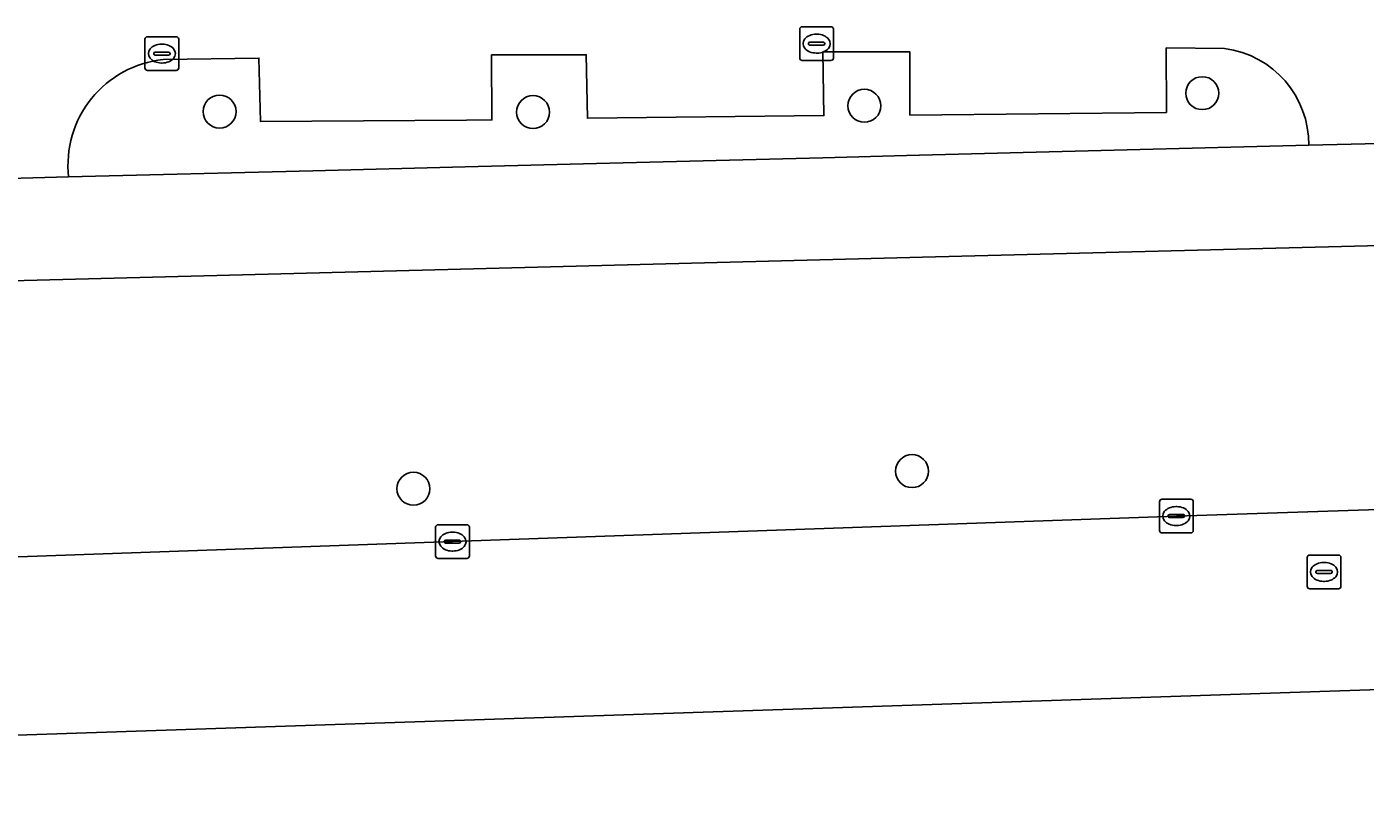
# Model space of a CAD drawing. Extents: x 160888 to 161385, y 386490 to 386908.
# Drawn here: x 161141.39 to 161181.1, y 386494.25 to 386517.18 of the extents above; entities that cross this region are included whole.
import ezdxf

# ---------------------------------------------------------------- set-up
doc = ezdxf.new("R2010")
doc.units = 0
for name, color, linetype in [('IMGEO_Berm_groen', 7, 'Continuous'), ('IMGEO_Boom', 7, 'Continuous'), ('IMGEO_Fietspad_gesloten', 7, 'Continuous'), ('IMGEO_Groenvoorziening', 7, 'Continuous'), ('IMGEO_Kolk', 7, 'Continuous'), ('IMGEO_Rijbaan_regionaal_gesloten', 7, 'Continuous'), ('IMGEO_Rioolput', 7, 'Continuous'), ('IMGEO_Voetgangersgebied_open', 7, 'Continuous')]:
    doc.layers.add(name, color=color, linetype=linetype)

msp = doc.modelspace()

# ---------------------------------------------------------------- linework, layer by layer
at = {"layer": 'IMGEO_Berm_groen'}
for points in [[(161313.071, 386509.592), (161311.776, 386509.705), (161311.73, 386509.285), (161306.097, 386509.668), (161267.164, 386511.376), (161259.697, 386511.429), (161237.753, 386511.488), (161222.805, 386511.284), (161215.758, 386511.159), (161215.734, 386511.569), (161167.964, 386510.348), (161127.225, 386509.29)], [(161133.563, 386501.204), (161154.024, 386501.918), (161175.497, 386502.675), (161194.971, 386503.319), (161214.429, 386503.969), (161233.906, 386504.66), (161254.372, 386505.373), (161273.833, 386506.048), (161292.306, 386506.7), (161322.733, 386507.751)]]:
    msp.add_lwpolyline(points, dxfattribs=at)
at = {"layer": 'IMGEO_Boom'}
for centre in [(161176.267, 386515.214), (161166.241, 386514.84), (161147.116, 386514.667), (161156.412, 386514.652), (161167.655, 386504.007), (161152.865, 386503.485)]:
    msp.add_circle(centre, 0.489, dxfattribs=at)
at = {"layer": 'IMGEO_Fietspad_gesloten'}
for points in [[(161205.404, 386514.331), (161197.221, 386514.122), (161193.677, 386514.032), (161193.234, 386514.02), (161192.022, 386513.989), (161185.501, 386513.823), (161182.4, 386513.744), (161182.354, 386513.743), (161179.426, 386513.668), (161167.488, 386513.363), (161165.011, 386513.3), (161158.3, 386513.129), (161154.404, 386513.03), (161149.878, 386512.914), (161142.637, 386512.729), (161139.461, 386512.648)], [(161106.833, 386506.491), (161109.839, 386506.955), (161116.836, 386508.035), (161123.035, 386508.931), (161127.225, 386509.29), (161167.964, 386510.348), (161215.734, 386511.569), (161215.758, 386511.159), (161222.805, 386511.284), (161237.753, 386511.488), (161259.697, 386511.429), (161267.164, 386511.376), (161306.097, 386509.668), (161311.73, 386509.285), (161311.776, 386509.705), (161313.071, 386509.592)]]:
    msp.add_lwpolyline(points, dxfattribs=at)
at = {"layer": 'IMGEO_Groenvoorziening'}
for points in [[(161176.93, 386516.536), (161175.196, 386516.555), (161175.2, 386514.643), (161167.595, 386514.566), (161167.586, 386516.442), (161165.007, 386516.437), (161165.04, 386514.548), (161158.024, 386514.468), (161157.99, 386516.355), (161155.184, 386516.347), (161155.193, 386514.423), (161154.438, 386514.418), (161149.847, 386514.387), (161148.328, 386514.377), (161148.28, 386516.252), (161145.439, 386516.209)], [(161142.637, 386512.729), (161149.878, 386512.914), (161154.404, 386513.03), (161158.3, 386513.129), (161165.011, 386513.3), (161167.488, 386513.363), (161179.426, 386513.668)]]:
    msp.add_lwpolyline(points, dxfattribs=at)
for centre, radius, start, end in [((161176.562, 386513.696), 2.864, 359.4451, 82.6205), ((161145.761, 386513.081), 3.144, 95.883, 186.4368)]:
    msp.add_arc(centre, radius, start, end, dxfattribs=at)
at = {"layer": 'IMGEO_Kolk'}
for p, q in [((161164.4, 386517.182), (161165.252, 386517.182)), ((161144.901, 386515.962), (161144.901, 386516.814)), ((161144.976, 386516.888), (161145.828, 386516.888)), ((161145.902, 386516.814), (161145.902, 386515.962)), ((161164.325, 386516.256), (161164.325, 386517.108)), ((161164.813, 386516.962), (161164.838, 386516.962)), ((161165.326, 386517.108), (161165.326, 386516.256)), ((161145.16, 386516.382), (161145.16, 386516.394)), ((161145.203, 386516.431), (161145.601, 386516.431)), ((161145.389, 386516.668), (161145.414, 386516.668)), ((161145.644, 386516.394), (161145.644, 386516.382)), ((161164.584, 386516.676), (161164.584, 386516.688)), ((161165.022, 386516.639), (161164.624, 386516.639)), ((161164.627, 386516.725), (161165.025, 386516.725)), ((161164.836, 386516.402), (161164.811, 386516.402)), ((161165.068, 386516.688), (161165.068, 386516.676)), ((161145.598, 386516.345), (161145.2, 386516.345)), ((161145.412, 386516.108), (161145.387, 386516.108)), ((161165.252, 386516.182), (161164.4, 386516.182)), ((161145.828, 386515.888), (161144.976, 386515.888)), ((161174.996, 386502.249), (161174.996, 386503.101)), ((161175.071, 386503.175), (161175.923, 386503.175)), ((161175.484, 386502.955), (161175.509, 386502.955)), ((161175.997, 386503.101), (161175.997, 386502.249)), ((161175.255, 386502.669), (161175.255, 386502.681)), ((161175.693, 386502.632), (161175.295, 386502.632)), ((161175.298, 386502.718), (161175.696, 386502.718)), ((161175.739, 386502.681), (161175.739, 386502.669)), ((161153.523, 386501.492), (161153.523, 386502.344)), ((161153.598, 386502.418), (161154.45, 386502.418)), ((161154.011, 386502.198), (161154.036, 386502.198)), ((161154.524, 386502.344), (161154.524, 386501.492)), ((161175.923, 386502.175), (161175.071, 386502.175)), ((161175.507, 386502.395), (161175.482, 386502.395)), ((161153.782, 386501.912), (161153.782, 386501.924)), ((161154.22, 386501.875), (161153.822, 386501.875)), ((161153.825, 386501.961), (161154.223, 386501.961)), ((161154.266, 386501.924), (161154.266, 386501.912)), ((161154.45, 386501.418), (161153.598, 386501.418)), ((161154.034, 386501.638), (161154.009, 386501.638))]:
    msp.add_line(p, q, dxfattribs=at)
for points in [[(161164.4, 386517.182), (161165.252, 386517.182)], [(161144.901, 386515.962), (161144.901, 386516.814)], [(161144.976, 386516.888), (161145.828, 386516.888)], [(161145.902, 386516.814), (161145.902, 386515.962)], [(161164.325, 386516.256), (161164.325, 386517.108)], [(161165.326, 386517.108), (161165.326, 386516.256)], [(161165.252, 386516.182), (161164.4, 386516.182)], [(161145.828, 386515.888), (161144.976, 386515.888)], [(161174.996, 386502.249), (161174.996, 386503.101)], [(161175.071, 386503.175), (161175.923, 386503.175)], [(161175.997, 386503.101), (161175.997, 386502.249)], [(161153.523, 386501.492), (161153.523, 386502.344)], [(161153.598, 386502.418), (161154.45, 386502.418)], [(161154.524, 386502.344), (161154.524, 386501.492)], [(161175.923, 386502.175), (161175.071, 386502.175)], [(161154.45, 386501.418), (161153.598, 386501.418)]]:
    msp.add_lwpolyline(points, dxfattribs=at)
for centre, radius, start, end in [((161164.402, 386517.106), 0.0765, 91.552, 178.448), ((161164.402, 386517.106), 0.0765, 91.552, 178.448), ((161165.25, 386517.106), 0.0765, 1.552, 88.448), ((161165.25, 386517.106), 0.0765, 1.552, 88.448), ((161144.978, 386516.812), 0.0765, 91.552, 178.448), ((161144.978, 386516.812), 0.0765, 91.552, 178.448), ((161145.826, 386516.812), 0.0765, 1.552, 88.448), ((161145.826, 386516.812), 0.0765, 1.552, 88.448), ((161145.2, 386516.391), 0.0403, 85.8775, 175.7526), ((161145.197, 386516.381), 0.0366, 178.938, 274.7102), ((161145.601, 386516.388), 0.043, 264.8664, 352.4533), ((161145.605, 386516.393), 0.0386, 1.7309, 96.639), ((161164.624, 386516.685), 0.0403, 85.8775, 175.7526), ((161164.621, 386516.675), 0.0366, 178.938, 274.7102), ((161165.025, 386516.682), 0.043, 264.8664, 352.4533), ((161165.029, 386516.687), 0.0386, 1.7309, 96.639), ((161164.402, 386516.258), 0.0765, 181.552, 268.448), ((161164.402, 386516.258), 0.0765, 181.552, 268.448), ((161165.25, 386516.258), 0.0765, 271.552, 358.448), ((161165.25, 386516.258), 0.0765, 271.552, 358.448), ((161144.978, 386515.964), 0.0765, 181.552, 268.448), ((161144.978, 386515.964), 0.0765, 181.552, 268.448), ((161145.826, 386515.964), 0.0765, 271.552, 358.448), ((161145.826, 386515.964), 0.0765, 271.552, 358.448), ((161175.073, 386503.099), 0.0765, 91.552, 178.448), ((161175.073, 386503.099), 0.0765, 91.552, 178.448), ((161175.921, 386503.099), 0.0765, 1.552, 88.448), ((161175.921, 386503.099), 0.0765, 1.552, 88.448), ((161175.295, 386502.678), 0.0403, 85.8775, 175.7526), ((161175.292, 386502.668), 0.0366, 178.938, 274.7102), ((161175.696, 386502.675), 0.043, 264.8664, 352.4533), ((161175.7, 386502.68), 0.0386, 1.7309, 96.639), ((161153.6, 386502.342), 0.0765, 91.552, 178.448), ((161153.6, 386502.342), 0.0765, 91.552, 178.448), ((161154.448, 386502.342), 0.0765, 1.552, 88.448), ((161154.448, 386502.342), 0.0765, 1.552, 88.448), ((161175.073, 386502.251), 0.0765, 181.552, 268.448), ((161175.073, 386502.251), 0.0765, 181.552, 268.448), ((161175.921, 386502.251), 0.0765, 271.552, 358.448), ((161175.921, 386502.251), 0.0765, 271.552, 358.448), ((161153.822, 386501.921), 0.0403, 85.8775, 175.7526), ((161153.819, 386501.911), 0.0366, 178.938, 274.7102), ((161154.223, 386501.918), 0.043, 264.8664, 352.4533), ((161154.227, 386501.923), 0.0386, 1.7309, 96.639), ((161153.6, 386501.494), 0.0765, 181.552, 268.448), ((161153.6, 386501.494), 0.0765, 181.552, 268.448), ((161154.448, 386501.494), 0.0765, 271.552, 358.448), ((161154.448, 386501.494), 0.0765, 271.552, 358.448)]:
    msp.add_arc(centre, radius, start, end, dxfattribs=at)
for centre, major_axis, ratio, start_param, end_param in [((161164.812, 386516.682), (-0.387, 0.002), 0.722429, 4.712389, 7.853982), ((161164.837, 386516.682), (-0.39, 0.002), 0.717154, 1.570796, 4.712389), ((161145.388, 386516.388), (-0.387, 0.002), 0.722429, 4.712389, 7.853982), ((161145.413, 386516.388), (-0.39, 0.002), 0.717154, 1.570796, 4.712389), ((161175.483, 386502.675), (-0.387, 0.002), 0.722429, 4.712389, 7.853982), ((161175.508, 386502.675), (-0.39, 0.002), 0.717154, 1.570796, 4.712389), ((161154.01, 386501.918), (-0.387, 0.002), 0.722429, 4.712389, 7.853982), ((161154.035, 386501.918), (-0.39, 0.002), 0.717154, 1.570796, 4.712389)]:
    msp.add_ellipse(centre, major_axis=major_axis, ratio=ratio, start_param=start_param, end_param=end_param, dxfattribs=at)
at = {"layer": 'IMGEO_Rijbaan_regionaal_gesloten'}
msp.add_lwpolyline([(161083.554, 386494.25), (161197.468, 386498.064), (161264.673, 386500.448), (161323.284, 386502.509), (161323.08, 386507.769), (161322.733, 386507.751), (161292.306, 386506.7), (161273.833, 386506.048), (161254.372, 386505.373), (161233.906, 386504.66), (161214.429, 386503.969), (161194.971, 386503.319), (161175.497, 386502.675), (161154.024, 386501.918), (161133.563, 386501.204)], dxfattribs=at)
at = {"layer": 'IMGEO_Rioolput'}
for p, q in [((161179.377, 386500.593), (161179.377, 386501.445)), ((161179.452, 386501.519), (161180.304, 386501.519)), ((161179.865, 386501.299), (161179.89, 386501.299)), ((161180.378, 386501.445), (161180.378, 386500.593)), ((161179.636, 386501.013), (161179.636, 386501.025)), ((161180.074, 386500.976), (161179.676, 386500.976)), ((161179.679, 386501.062), (161180.077, 386501.062)), ((161180.12, 386501.025), (161180.12, 386501.013)), ((161180.304, 386500.519), (161179.452, 386500.519)), ((161179.888, 386500.739), (161179.863, 386500.739))]:
    msp.add_line(p, q, dxfattribs=at)
for points in [[(161179.377, 386500.593), (161179.377, 386501.445)], [(161179.452, 386501.519), (161180.304, 386501.519)], [(161180.378, 386501.445), (161180.378, 386500.593)], [(161180.304, 386500.519), (161179.452, 386500.519)]]:
    msp.add_lwpolyline(points, dxfattribs=at)
for centre, radius, start, end in [((161179.454, 386501.443), 0.0765, 91.552, 178.448), ((161179.454, 386501.443), 0.0765, 91.552, 178.448), ((161180.302, 386501.443), 0.0765, 1.552, 88.448), ((161180.302, 386501.443), 0.0765, 1.552, 88.448), ((161179.676, 386501.022), 0.0403, 85.8775, 175.7526), ((161179.673, 386501.012), 0.0366, 178.938, 274.7102), ((161180.077, 386501.019), 0.043, 264.8664, 352.4533), ((161180.081, 386501.024), 0.0386, 1.7309, 96.639), ((161179.454, 386500.595), 0.0765, 181.552, 268.448), ((161179.454, 386500.595), 0.0765, 181.552, 268.448), ((161180.302, 386500.595), 0.0765, 271.552, 358.448), ((161180.302, 386500.595), 0.0765, 271.552, 358.448)]:
    msp.add_arc(centre, radius, start, end, dxfattribs=at)
for centre, major_axis, ratio, start_param, end_param in [((161179.864, 386501.019), (-0.387, 0.002), 0.722429, 4.712389, 7.853982), ((161179.889, 386501.019), (-0.39, 0.002), 0.717154, 1.570796, 4.712389)]:
    msp.add_ellipse(centre, major_axis=major_axis, ratio=ratio, start_param=start_param, end_param=end_param, dxfattribs=at)
at = {"layer": 'IMGEO_Voetgangersgebied_open'}
for points in [[(161145.439, 386516.209), (161148.28, 386516.252), (161148.328, 386514.377), (161149.847, 386514.387), (161154.438, 386514.418), (161155.193, 386514.423), (161155.184, 386516.347), (161157.99, 386516.355), (161158.024, 386514.468), (161165.04, 386514.548), (161165.007, 386516.437), (161167.586, 386516.442), (161167.595, 386514.566), (161175.2, 386514.643), (161175.196, 386516.555), (161176.93, 386516.536)], [(161179.426, 386513.668), (161182.354, 386513.743), (161182.438, 386514.506), (161182.475, 386514.735)], [(161139.456, 386512.756), (161139.461, 386512.648), (161142.637, 386512.729)]]:
    msp.add_lwpolyline(points, dxfattribs=at)
for centre, radius, start, end in [((161176.562, 386513.696), 2.864, 359.4451, 82.6205), ((161145.761, 386513.081), 3.144, 95.883, 186.4368)]:
    msp.add_arc(centre, radius, start, end, dxfattribs=at)

doc.saveas('drawing.dxf')
